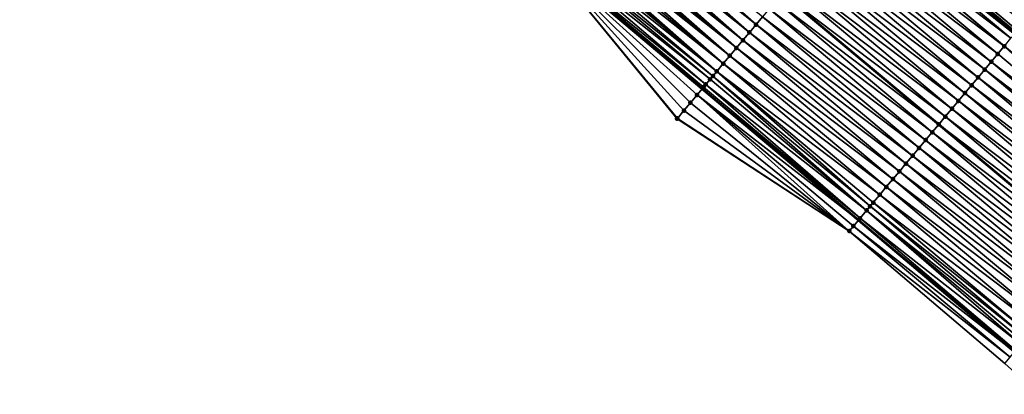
# Model space of a CAD drawing. Header units: feet. Extents: x 2007189 to 2022806, y 818621 to 837694.
# Tile 360 of 656: x 2016239 to 2016335, y 819471 to 819507. Entities that reach past the tile are written whole.
import ezdxf

# ---------------------------------------------------------------- set-up
doc = ezdxf.new("R2010")
doc.units = ezdxf.units.FT
doc.header["$MEASUREMENT"] = 0
for name, color, linetype, lineweight in [('EP_Travel Lane', 172, 'Continuous', 53), ('Road Shots', 141, 'Continuous', 100), ('Road X-Section', 40, 'Continuous', 13), ('STRIPING', 60, 'Continuous', 53)]:
    doc.layers.add(name, color=color, linetype=linetype, lineweight=lineweight)
doc.layers.add('I-77-MM17-21_SB-Surface-Border', color=7, linetype='Continuous')
doc.layers.add('I-77-MM17-21_SB-Surface-TIN', color=7, linetype='Continuous')

msp = doc.modelspace()

# ---------------------------------------------------------------- linework, layer by layer
at = {"layer": 'EP_Travel Lane'}
for points in [[(2016183.28467098, 819634.8907298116, 265.2329252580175), (2016198.596788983, 819622.027194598, 265.4946617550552), (2016213.909148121, 819609.1634568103, 265.7324263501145), (2016229.221533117, 819596.2996972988, 265.9676188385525), (2016244.533497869, 819583.4362908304, 266.2445913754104), (2016259.891310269, 819570.5225203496, 266.5224277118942), (2016275.139457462, 819557.5830874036, 266.7775376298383), (2016290.339732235, 819544.7140810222, 267.0380516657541), (2016305.665004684, 819531.8657909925, 267.2780565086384), (2016320.990131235, 819519.0176232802, 267.5331981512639), (2016336.315276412, 819506.1694399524, 267.7863999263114), (2016351.640517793, 819493.3211759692, 268.0296295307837), (2016366.965729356, 819480.4729369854, 268.2759543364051), (2016382.290939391, 819467.6246992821, 268.5224309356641), (2016397.61622734, 819454.7763962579, 268.7608351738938), (2016412.941223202, 819441.9283381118, 269.0295195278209), (2016428.266222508, 819429.0802770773, 269.2978479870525), (2016443.593150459, 819416.2294417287, 269.5617281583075), (2016458.915161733, 819403.3778103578, 269.829784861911), (2016474.237198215, 819390.526157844, 270.0952103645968), (2016489.559565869, 819377.674227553, 270.3261203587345), (2016504.881901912, 819364.8223237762, 270.560315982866)], [(2016183.202506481, 819603.6958262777, 265.0733781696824), (2016198.532178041, 819590.8528946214, 265.3209503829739), (2016213.861730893, 819578.010062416, 265.5803117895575), (2016229.191185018, 819565.1673129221, 265.8494773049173), (2016244.475745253, 819552.3482420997, 266.109085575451), (2016259.723848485, 819539.4088464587, 266.3687006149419), (2016275.026740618, 819526.4409849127, 266.6317051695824), (2016290.321655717, 819513.5564593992, 266.8704071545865), (2016305.616230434, 819500.6722206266, 267.1444673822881), (2016320.911125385, 819487.787712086, 267.3852626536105), (2016336.205997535, 819474.9032227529, 267.6284244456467), (2016351.500970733, 819462.0186482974, 267.8610853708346), (2016366.795694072, 819449.1342843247, 268.119710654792), (2016382.090362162, 819436.2499668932, 268.384071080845), (2016397.385141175, 819423.36555602, 268.6369120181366), (2016412.679787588, 819410.4812568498, 268.9035286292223), (2016427.977844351, 819397.6047015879, 269.161421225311), (2016443.300191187, 819384.7528080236, 269.3954837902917), (2016458.622623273, 819371.9008429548, 269.6206614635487), (2016473.944835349, 819359.0490624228, 269.8687680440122), (2016489.266939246, 819346.1973726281, 270.128160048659), (2016504.589087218, 819333.3456458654, 270.3829531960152)]]:
    msp.add_polyline3d(points, dxfattribs=at)
at = {"layer": 'I-77-MM17-21_SB-Surface-Border', "color": 3, "linetype": 'Continuous', "lineweight": -3}
msp.add_polyline3d([(2016504.315146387, 819333.0189122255, 270.3760323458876), (2016488.99301617, 819345.8706340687, 270.1199002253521), (2016473.097372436, 819358.0378913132, 269.8274183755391), (2016457.396885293, 819370.4383548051, 269.5624527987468), (2016441.672799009, 819382.8112668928, 269.3274584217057), (2016426.79828295, 819396.1974727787, 269.1138127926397), (2016412.169920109, 819409.8727367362, 268.8853118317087), (2016395.360763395, 819420.9494025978, 268.5602324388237), (2016380.304748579, 819434.1189575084, 268.3252186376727), (2016364.656033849, 819446.5807198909, 268.0479512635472), (2016350.114952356, 819460.364253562, 267.801350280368), (2016335.247964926, 819473.7593316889, 267.5690900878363), (2016320.019028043, 819486.7226995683, 267.3377626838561), (2016303.152086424, 819497.730594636, 267.0205578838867), (2016290.260975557, 819513.4840252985, 266.8675688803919), (2016274.061169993, 819525.2883479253, 266.5848943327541), (2016259.111439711, 819538.6864703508, 266.3334746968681), (2016244.398538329, 819552.257178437, 266.1049946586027), (2016226.980209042, 819562.5331212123, 265.7212940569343), (2016211.883923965, 819575.6538988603, 265.4767556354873), (2016197.786978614, 819589.9652309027, 265.2864947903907), (2016181.556114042, 819601.7345447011, 264.9904818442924)], dxfattribs=at)
at = {"layer": 'I-77-MM17-21_SB-Surface-TIN', "color": 128, "linetype": 'Continuous', "lineweight": -3}
for points in [[(2016310.885981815, 819506.96059128, 267.2812854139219), (2016295.881970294, 819520.1920149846, 267.0381044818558), (2016295.560819, 819519.8087893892, 267.0299096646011)], [(2016310.885981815, 819506.96059128, 267.2812854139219), (2016311.528304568, 819507.7270255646, 267.2955844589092), (2016295.881970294, 819520.1920149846, 267.0381044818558)], [(2016310.243664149, 819506.1941527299, 267.2664587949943), (2016295.239666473, 819519.4255648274, 267.0218426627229), (2016294.918512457, 819519.0423415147, 267.0139301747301)], [(2016310.885981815, 819506.96059128, 267.2812854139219), (2016295.560819, 819519.8087893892, 267.0299096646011), (2016295.239666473, 819519.4255648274, 267.0218426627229)], [(2016310.243664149, 819506.1941527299, 267.2664587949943), (2016310.885981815, 819506.96059128, 267.2812854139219), (2016295.239666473, 819519.4255648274, 267.0218426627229)], [(2016321.162933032, 819519.223718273, 267.5321397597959), (2016320.990131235, 819519.0176232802, 267.5331981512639), (2016336.315276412, 819506.1694399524, 267.7863999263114)], [(2016321.162933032, 819519.223718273, 267.5321397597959), (2016336.315276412, 819506.1694399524, 267.7863999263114), (2016336.488086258, 819506.3755282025, 267.784507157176)], [(2016321.162933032, 819519.223718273, 267.5321397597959), (2016336.488086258, 819506.3755282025, 267.784507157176), (2016337.130822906, 819507.1416154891, 267.7558890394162)], [(2016309.601332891, 819505.4277255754, 267.2530416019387), (2016294.276204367, 819518.2758949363, 266.9981109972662), (2016293.955052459, 819517.8926698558, 266.9899798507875)], [(2016309.601332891, 819505.4277255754, 267.2530416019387), (2016294.597358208, 819518.6591183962, 267.0060417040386), (2016294.276204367, 819518.2758949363, 266.9981109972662)], [(2016310.243664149, 819506.1941527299, 267.2664587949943), (2016294.918512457, 819519.0423415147, 267.0139301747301), (2016294.597358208, 819518.6591183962, 267.0060417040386)], [(2016309.601332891, 819505.4277255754, 267.2530416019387), (2016310.243664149, 819506.1941527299, 267.2664587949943), (2016294.597358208, 819518.6591183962, 267.0060417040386)], [(2016319.878105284, 819517.6910024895, 267.5224383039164), (2016335.845624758, 819505.6092102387, 267.78459499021), (2016320.520477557, 819518.4573952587, 267.5316026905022)], [(2016320.520477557, 819518.4573952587, 267.5316026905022), (2016336.199068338, 819506.0308534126, 267.7876727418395), (2016320.923902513, 819518.9386344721, 267.533603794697)], [(2016320.520477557, 819518.4573952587, 267.5316026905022), (2016335.845624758, 819505.6092102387, 267.78459499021), (2016336.199068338, 819506.0308534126, 267.7876727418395)], [(2016320.923902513, 819518.9386344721, 267.533603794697), (2016336.315276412, 819506.1694399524, 267.7863999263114), (2016320.990131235, 819519.0176232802, 267.5331981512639)], [(2016320.923902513, 819518.9386344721, 267.533603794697), (2016336.199068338, 819506.0308534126, 267.7876727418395), (2016336.315276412, 819506.1694399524, 267.7863999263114)], [(2016308.959013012, 819504.6612888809, 267.2384444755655), (2016293.633903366, 819517.5094424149, 266.9815567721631), (2016293.312755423, 819517.1262140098, 266.973014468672)], [(2016308.959013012, 819504.6612888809, 267.2384444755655), (2016293.955052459, 819517.8926698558, 266.9899798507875), (2016293.633903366, 819517.5094424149, 266.9815567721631)], [(2016308.959013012, 819504.6612888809, 267.2384444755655), (2016309.601332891, 819505.4277255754, 267.2530416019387), (2016293.955052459, 819517.8926698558, 266.9899798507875)], [(2016319.235810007, 819516.9245451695, 267.5052901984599), (2016335.194912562, 819504.8327780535, 267.7707513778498), (2016319.878105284, 819517.6910024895, 267.5224383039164)], [(2016319.878105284, 819517.6910024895, 267.5224383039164), (2016335.203295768, 819504.8427811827, 267.7709428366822), (2016335.845624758, 819505.6092102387, 267.78459499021)], [(2016319.878105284, 819517.6910024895, 267.5224383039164), (2016335.194912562, 819504.8327780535, 267.7707513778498), (2016335.203295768, 819504.8427811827, 267.7709428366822)], [(2016307.674408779, 819503.128385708, 267.2055665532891), (2016292.670461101, 819516.3597558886, 266.9557676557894), (2016292.349317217, 819515.9765240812, 266.9468045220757)], [(2016308.316716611, 819503.8948325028, 267.2214128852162), (2016292.991607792, 819516.7429853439, 266.9644398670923), (2016292.670461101, 819516.3597558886, 266.9557676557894)], [(2016307.674408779, 819503.128385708, 267.2055665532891), (2016308.316716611, 819503.8948325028, 267.2214128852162), (2016292.670461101, 819516.3597558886, 266.9557676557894)], [(2016308.316716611, 819503.8948325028, 267.2214128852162), (2016293.312755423, 819517.1262140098, 266.973014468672), (2016292.991607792, 819516.7429853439, 266.9644398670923)], [(2016308.316716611, 819503.8948325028, 267.2214128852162), (2016308.959013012, 819504.6612888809, 267.2384444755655), (2016293.312755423, 819517.1262140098, 266.973014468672)], [(2016318.593522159, 819516.1580816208, 267.4873717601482), (2016334.560994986, 819504.0763284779, 267.7543658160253), (2016319.235810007, 819516.9245451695, 267.5052901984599)], [(2016319.235810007, 819516.9245451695, 267.5052901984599), (2016334.560994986, 819504.0763284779, 267.7543658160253), (2016335.194912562, 819504.8327780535, 267.7707513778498)], [(2016307.032079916, 819502.3619565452, 267.19190097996), (2016291.851088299, 819515.3819499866, 266.9318393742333), (2016291.707046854, 819515.2100458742, 266.9270734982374)], [(2016307.032079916, 819502.3619565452, 267.19190097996), (2016292.028178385, 819515.593288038, 266.9373175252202), (2016291.851088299, 819515.3819499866, 266.9318393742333)], [(2016307.674408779, 819503.128385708, 267.2055665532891), (2016292.349317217, 819515.9765240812, 266.9468045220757), (2016292.028178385, 819515.593288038, 266.9373175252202)], [(2016307.032079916, 819502.3619565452, 267.19190097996), (2016307.674408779, 819503.128385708, 267.2055665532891), (2016292.028178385, 819515.593288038, 266.9373175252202)], [(2016317.308939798, 819514.6251601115, 267.4522259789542), (2016333.276409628, 819502.5434094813, 267.7195312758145), (2016317.951237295, 819515.3916155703, 267.4691438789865)], [(2016317.951237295, 819515.3916155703, 267.4691438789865), (2016333.918703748, 819503.3098677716, 267.7367991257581), (2016318.593522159, 819516.1580816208, 267.4873717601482)], [(2016317.951237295, 819515.3916155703, 267.4691438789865), (2016333.276409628, 819502.5434094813, 267.7195312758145), (2016333.918703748, 819503.3098677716, 267.7367991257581)], [(2016318.593522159, 819516.1580816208, 267.4873717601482), (2016333.918703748, 819503.3098677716, 267.7367991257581), (2016334.560994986, 819504.0763284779, 267.7543658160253)], [(2016306.389785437, 819501.5954985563, 267.1746701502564), (2016291.064819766, 819514.4435313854, 266.9028551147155), (2016290.743718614, 819514.0602637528, 266.8894611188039)], [(2016306.655844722, 819501.9130170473, 267.1831676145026), (2016291.385929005, 819514.8267922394, 266.9154107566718), (2016291.064819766, 819514.4435313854, 266.9028551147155)], [(2016306.389785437, 819501.5954985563, 267.1746701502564), (2016306.655844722, 819501.9130170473, 267.1831676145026), (2016291.064819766, 819514.4435313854, 266.9028551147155)], [(2016307.032079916, 819502.3619565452, 267.19190097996), (2016291.707046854, 819515.2100458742, 266.9270734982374), (2016291.385929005, 819514.8267922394, 266.9154107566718)], [(2016306.655844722, 819501.9130170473, 267.1831676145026), (2016307.032079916, 819502.3619565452, 267.19190097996), (2016291.385929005, 819514.8267922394, 266.9154107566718)], [(2016316.666630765, 819513.858714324, 267.4365042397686), (2016332.634114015, 819501.7769524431, 267.7024182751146), (2016317.308939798, 819514.6251601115, 267.4522259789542)], [(2016317.308939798, 819514.6251601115, 267.4522259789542), (2016332.634114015, 819501.7769524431, 267.7024182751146), (2016333.276409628, 819502.5434094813, 267.7195312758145)], [(2016290.260975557, 819513.4840252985, 266.8675688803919), (2016305.616230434, 819500.6722206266, 267.1444673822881), (2016290.321655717, 819513.5564593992, 266.8704071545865)], [(2016305.105380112, 819500.0624286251, 267.1211674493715), (2016305.616230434, 819500.6722206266, 267.1444673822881), (2016290.260975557, 819513.4840252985, 266.8675688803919)], [(2016303.178953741, 819497.762671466, 267.0220815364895), (2016290.260975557, 819513.4840252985, 266.8675688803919), (2016303.152086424, 819497.730594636, 267.0205578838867)], [(2016303.178953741, 819497.762671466, 267.0220815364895), (2016303.821079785, 819498.5292706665, 267.0567774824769), (2016290.260975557, 819513.4840252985, 266.8675688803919)], [(2016303.821079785, 819498.5292706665, 267.0567774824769), (2016304.4632196, 819499.2958583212, 267.0900454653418), (2016290.260975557, 819513.4840252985, 266.8675688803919)], [(2016304.4632196, 819499.2958583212, 267.0900454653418), (2016305.105380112, 819500.0624286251, 267.1211674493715), (2016290.260975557, 819513.4840252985, 266.8675688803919)], [(2016305.747558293, 819500.8289841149, 267.150457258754), (2016290.422626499, 819513.6769885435, 266.8751299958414), (2016290.321655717, 819513.5564593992, 266.8704071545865)], [(2016305.747558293, 819500.8289841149, 267.150457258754), (2016290.321655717, 819513.5564593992, 266.8704071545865), (2016305.616230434, 819500.6722206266, 267.1444673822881)], [(2016305.96912888, 819501.0934491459, 267.1595712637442), (2016290.743718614, 819514.0602637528, 266.8894611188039), (2016290.422626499, 819513.6769885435, 266.8751299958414)], [(2016305.747558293, 819500.8289841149, 267.150457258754), (2016305.96912888, 819501.0934491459, 267.1595712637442), (2016290.422626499, 819513.6769885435, 266.8751299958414)], [(2016305.96912888, 819501.0934491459, 267.1595712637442), (2016306.389785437, 819501.5954985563, 267.1746701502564), (2016290.743718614, 819514.0602637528, 266.8894611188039)], [(2016316.024344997, 819513.0922490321, 267.4183701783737), (2016331.991812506, 819501.0105003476, 267.6859165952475), (2016316.666630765, 819513.858714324, 267.4365042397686)], [(2016316.666630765, 819513.858714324, 267.4365042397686), (2016331.991812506, 819501.0105003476, 267.6859165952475), (2016332.634114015, 819501.7769524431, 267.7024182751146)], [(2016315.382068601, 819512.3257758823, 267.3992642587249), (2016331.349520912, 819500.2440399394, 267.668386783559), (2016316.024344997, 819513.0922490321, 267.4183701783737)], [(2016316.024344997, 819513.0922490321, 267.4183701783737), (2016331.349520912, 819500.2440399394, 267.668386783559), (2016331.991812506, 819501.0105003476, 267.6859165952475)], [(2016314.097472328, 819510.7928660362, 267.3655610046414), (2016330.064929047, 819498.7111263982, 267.6342270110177), (2016314.73977737, 819511.5593151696, 267.381696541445)], [(2016314.73977737, 819511.5593151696, 267.381696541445), (2016330.707234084, 819499.4775755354, 267.6503627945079), (2016315.382068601, 819512.3257758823, 267.3992642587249)], [(2016314.73977737, 819511.5593151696, 267.381696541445), (2016330.064929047, 819498.7111263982, 267.6342270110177), (2016330.707234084, 819499.4775755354, 267.6503627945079)], [(2016315.382068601, 819512.3257758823, 267.3992642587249), (2016330.707234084, 819499.4775755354, 267.6503627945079), (2016331.349520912, 819500.2440399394, 267.668386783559)], [(2016314.097472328, 819510.7928660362, 267.3655610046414), (2016313.455183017, 819510.0264034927, 267.3477829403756), (2016329.422618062, 819497.9446822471, 267.6187078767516)], [(2016314.097472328, 819510.7928660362, 267.3655610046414), (2016329.422618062, 819497.9446822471, 267.6187078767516), (2016330.064929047, 819498.7111263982, 267.6342270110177)], [(2016312.812877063, 819509.2599553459, 267.331753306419), (2016328.780344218, 819497.1782067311, 267.59932602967), (2016313.455183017, 819510.0264034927, 267.3477829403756)], [(2016329.422618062, 819497.9446822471, 267.6187078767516), (2016313.455183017, 819510.0264034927, 267.3477829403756), (2016328.780344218, 819497.1782067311, 267.59932602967)], [(2016312.170575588, 819508.4935032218, 267.3152478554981), (2016328.138044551, 819496.4117533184, 267.582644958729), (2016312.812877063, 819509.2599553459, 267.331753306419)], [(2016312.812877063, 819509.2599553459, 267.331753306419), (2016328.138044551, 819496.4117533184, 267.582644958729), (2016328.780344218, 819497.1782067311, 267.59932602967)], [(2016310.885981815, 819506.96059128, 267.2812854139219), (2016326.853417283, 819494.8788694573, 267.5521560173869), (2016311.528304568, 819507.7270255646, 267.2955844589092)], [(2016311.528304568, 819507.7270255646, 267.2955844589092), (2016327.495720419, 819495.645320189, 267.5684890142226), (2016312.170575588, 819508.4935032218, 267.3152478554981)], [(2016311.528304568, 819507.7270255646, 267.2955844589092), (2016326.853417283, 819494.8788694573, 267.5521560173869), (2016327.495720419, 819495.645320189, 267.5684890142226)], [(2016312.170575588, 819508.4935032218, 267.3152478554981), (2016327.495720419, 819495.645320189, 267.5684890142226), (2016328.138044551, 819496.4117533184, 267.582644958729)], [(2016310.243664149, 819506.1941527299, 267.2664587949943), (2016326.211129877, 819494.1124055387, 267.5341920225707), (2016310.885981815, 819506.96059128, 267.2812854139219)], [(2016310.885981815, 819506.96059128, 267.2812854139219), (2016326.211129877, 819494.1124055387, 267.5341920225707), (2016326.853417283, 819494.8788694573, 267.5521560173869)], [(2016309.601332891, 819505.4277255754, 267.2530416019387), (2016325.568804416, 819493.3459735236, 267.5201739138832), (2016310.243664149, 819506.1941527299, 267.2664587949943)], [(2016310.243664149, 819506.1941527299, 267.2664587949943), (2016325.568804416, 819493.3459735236, 267.5201739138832), (2016326.211129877, 819494.1124055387, 267.5341920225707)], [(2016308.316716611, 819503.8948325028, 267.2214128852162), (2016324.284167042, 819491.8130981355, 267.4907329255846), (2016308.959013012, 819504.6612888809, 267.2384444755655)], [(2016308.959013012, 819504.6612888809, 267.2384444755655), (2016324.926471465, 819492.5795477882, 267.5069324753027), (2016309.601332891, 819505.4277255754, 267.2530416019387)], [(2016308.959013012, 819504.6612888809, 267.2384444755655), (2016324.284167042, 819491.8130981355, 267.4907329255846), (2016324.926471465, 819492.5795477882, 267.5069324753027)], [(2016309.601332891, 819505.4277255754, 267.2530416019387), (2016324.926471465, 819492.5795477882, 267.5069324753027), (2016325.568804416, 819493.3459735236, 267.5201739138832)], [(2016334.560994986, 819504.0763284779, 267.7543658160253), (2016349.886202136, 819491.2280931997, 268.0011452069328), (2016335.194912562, 819504.8327780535, 267.7707513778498)], [(2016335.194912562, 819504.8327780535, 267.7707513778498), (2016350.528487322, 819491.9945589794, 268.0193393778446), (2016335.203295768, 819504.8427811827, 267.7709428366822)], [(2016335.194912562, 819504.8327780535, 267.7707513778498), (2016349.886202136, 819491.2280931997, 268.0011452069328), (2016350.528487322, 819491.9945589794, 268.0193393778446)], [(2016307.674408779, 819503.128385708, 267.2055665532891), (2016323.641859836, 819491.0466508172, 267.4748220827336), (2016308.316716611, 819503.8948325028, 267.2214128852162)], [(2016308.316716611, 819503.8948325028, 267.2214128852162), (2016323.641859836, 819491.0466508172, 267.4748220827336), (2016324.284167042, 819491.8130981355, 267.4907329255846)], [(2016333.918703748, 819503.3098677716, 267.7367991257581), (2016349.886202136, 819491.2280931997, 268.0011452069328), (2016334.560994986, 819504.0763284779, 267.7543658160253)], [(2016307.032079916, 819502.3619565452, 267.19190097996), (2016322.999534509, 819490.2802186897, 267.4607900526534), (2016307.674408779, 819503.128385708, 267.2055665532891)], [(2016307.674408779, 819503.128385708, 267.2055665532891), (2016322.999534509, 819490.2802186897, 267.4607900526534), (2016323.641859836, 819491.0466508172, 267.4748220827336)], [(2016333.276409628, 819502.5434094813, 267.7195312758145), (2016349.243896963, 819490.4616441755, 267.9850234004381), (2016333.918703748, 819503.3098677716, 267.7367991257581)], [(2016333.918703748, 819503.3098677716, 267.7367991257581), (2016349.243896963, 819490.4616441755, 267.9850234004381), (2016349.886202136, 819491.2280931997, 268.0011452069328)], [(2016306.389785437, 819501.5954985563, 267.1746701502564), (2016321.714985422, 819488.7472692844, 267.4221945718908), (2016306.655844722, 819501.9130170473, 267.1831676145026)], [(2016306.655844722, 819501.9130170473, 267.1831676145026), (2016322.057015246, 819489.1554896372, 267.4350411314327), (2016307.032079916, 819502.3619565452, 267.19190097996)], [(2016306.655844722, 819501.9130170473, 267.1831676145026), (2016321.714985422, 819488.7472692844, 267.4221945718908), (2016322.057015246, 819489.1554896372, 267.4350411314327)], [(2016307.032079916, 819502.3619565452, 267.19190097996), (2016322.35722755, 819489.5137711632, 267.4448534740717), (2016322.999534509, 819490.2802186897, 267.4607900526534)], [(2016307.032079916, 819502.3619565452, 267.19190097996), (2016322.057015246, 819489.1554896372, 267.4350411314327), (2016322.35722755, 819489.5137711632, 267.4448534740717)], [(2016331.991812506, 819501.0105003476, 267.6859165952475), (2016347.959319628, 819488.9287184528, 267.9493569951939), (2016332.634114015, 819501.7769524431, 267.7024182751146)], [(2016332.634114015, 819501.7769524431, 267.7024182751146), (2016348.601585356, 819489.6952005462, 267.9695688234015), (2016333.276409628, 819502.5434094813, 267.7195312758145)], [(2016332.634114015, 819501.7769524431, 267.7024182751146), (2016347.959319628, 819488.9287184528, 267.9493569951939), (2016348.601585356, 819489.6952005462, 267.9695688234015)], [(2016333.276409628, 819502.5434094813, 267.7195312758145), (2016348.601585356, 819489.6952005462, 267.9695688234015), (2016349.243896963, 819490.4616441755, 267.9850234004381)], [(2016305.747558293, 819500.8289841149, 267.150457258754), (2016305.616230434, 819500.6722206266, 267.1444673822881), (2016321.072800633, 819487.9807193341, 267.3935901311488)], [(2016305.747558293, 819500.8289841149, 267.150457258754), (2016321.072800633, 819487.9807193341, 267.3935901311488), (2016305.96912888, 819501.0934491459, 267.1595712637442)], [(2016305.96912888, 819501.0934491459, 267.1595712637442), (2016321.714985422, 819488.7472692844, 267.4221945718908), (2016306.389785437, 819501.5954985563, 267.1746701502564)], [(2016305.96912888, 819501.0934491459, 267.1595712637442), (2016321.072800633, 819487.9807193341, 267.3935901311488), (2016321.714985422, 819488.7472692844, 267.4221945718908)], [(2016331.349520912, 819500.2440399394, 267.668386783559), (2016347.317030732, 819488.1622557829, 267.9315474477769), (2016331.991812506, 819501.0105003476, 267.6859165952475)], [(2016331.991812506, 819501.0105003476, 267.6859165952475), (2016347.317030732, 819488.1622557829, 267.9315474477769), (2016347.959319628, 819488.9287184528, 267.9493569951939)], [(2016304.4632196, 819499.2958583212, 267.0900454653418), (2016320.019028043, 819486.7226995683, 267.3377626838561), (2016305.105380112, 819500.0624286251, 267.1211674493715)], [(2016305.105380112, 819500.0624286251, 267.1211674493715), (2016320.911125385, 819487.787712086, 267.3852626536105), (2016305.616230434, 819500.6722206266, 267.1444673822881)], [(2016305.105380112, 819500.0624286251, 267.1211674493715), (2016320.430658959, 819487.2141332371, 267.3605150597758), (2016320.911125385, 819487.787712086, 267.3852626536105)], [(2016305.105380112, 819500.0624286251, 267.1211674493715), (2016320.019028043, 819486.7226995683, 267.3377626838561), (2016320.430658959, 819487.2141332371, 267.3605150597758)], [(2016321.072800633, 819487.9807193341, 267.3935901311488), (2016305.616230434, 819500.6722206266, 267.1444673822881), (2016320.911125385, 819487.787712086, 267.3852626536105)], [(2016330.707234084, 819499.4775755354, 267.6503627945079), (2016346.674733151, 819487.3958003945, 267.9146384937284), (2016331.349520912, 819500.2440399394, 267.668386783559)], [(2016331.349520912, 819500.2440399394, 267.668386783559), (2016346.674733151, 819487.3958003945, 267.9146384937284), (2016347.317030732, 819488.1622557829, 267.9315474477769)], [(2016303.821079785, 819498.5292706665, 267.0567774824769), (2016320.019028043, 819486.7226995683, 267.3377626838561), (2016304.4632196, 819499.2958583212, 267.0900454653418)], [(2016330.064929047, 819498.7111263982, 267.6342270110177), (2016346.03248965, 819486.629299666, 267.8921218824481), (2016330.707234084, 819499.4775755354, 267.6503627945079)], [(2016330.707234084, 819499.4775755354, 267.6503627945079), (2016346.03248965, 819486.629299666, 267.8921218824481), (2016346.674733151, 819487.3958003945, 267.9146384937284)], [(2016303.178953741, 819497.762671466, 267.0220815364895), (2016320.019028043, 819486.7226995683, 267.3377626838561), (2016303.821079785, 819498.5292706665, 267.0567774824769)], [(2016329.422618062, 819497.9446822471, 267.6187078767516), (2016328.780344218, 819497.1782067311, 267.59932602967), (2016344.747919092, 819485.0963682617, 267.8557527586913)], [(2016329.422618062, 819497.9446822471, 267.6187078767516), (2016345.390219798, 819485.8628210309, 267.8723377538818), (2016330.064929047, 819498.7111263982, 267.6342270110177)], [(2016329.422618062, 819497.9446822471, 267.6187078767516), (2016344.747919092, 819485.0963682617, 267.8557527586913), (2016345.390219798, 819485.8628210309, 267.8723377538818)], [(2016330.064929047, 819498.7111263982, 267.6342270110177), (2016345.390219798, 819485.8628210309, 267.8723377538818), (2016346.03248965, 819486.629299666, 267.8921218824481)], [(2016303.178953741, 819497.762671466, 267.0220815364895), (2016303.152086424, 819497.730594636, 267.0205578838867), (2016320.019028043, 819486.7226995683, 267.3377626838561)], [(2016328.138044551, 819496.4117533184, 267.582644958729), (2016344.105654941, 819484.3298846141, 267.8353655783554), (2016328.780344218, 819497.1782067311, 267.59932602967)], [(2016344.747919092, 819485.0963682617, 267.8557527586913), (2016328.780344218, 819497.1782067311, 267.59932602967), (2016344.105654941, 819484.3298846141, 267.8353655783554)], [(2016327.495720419, 819495.645320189, 267.5684890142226), (2016343.463391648, 819483.5634007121, 267.8149131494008), (2016328.138044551, 819496.4117533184, 267.582644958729)], [(2016328.138044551, 819496.4117533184, 267.582644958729), (2016343.463391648, 819483.5634007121, 267.8149131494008), (2016344.105654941, 819484.3298846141, 267.8353655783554)], [(2016326.853417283, 819494.8788694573, 267.5521560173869), (2016342.821070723, 819482.7969648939, 267.8004246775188), (2016327.495720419, 819495.645320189, 267.5684890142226)], [(2016327.495720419, 819495.645320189, 267.5684890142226), (2016342.821070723, 819482.7969648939, 267.8004246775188), (2016343.463391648, 819483.5634007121, 267.8149131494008)], [(2016325.568804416, 819493.3459735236, 267.5201739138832), (2016341.536495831, 819481.2640371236, 267.7645049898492), (2016326.211129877, 819494.1124055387, 267.5341920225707)], [(2016326.211129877, 819494.1124055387, 267.5341920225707), (2016342.178772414, 819482.0305101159, 267.783591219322), (2016326.853417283, 819494.8788694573, 267.5521560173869)], [(2016326.211129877, 819494.1124055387, 267.5341920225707), (2016341.536495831, 819481.2640371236, 267.7645049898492), (2016342.178772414, 819482.0305101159, 267.783591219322)], [(2016326.853417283, 819494.8788694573, 267.5521560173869), (2016342.178772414, 819482.0305101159, 267.783591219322), (2016342.821070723, 819482.7969648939, 267.8004246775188)], [(2016324.926471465, 819492.5795477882, 267.5069324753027), (2016340.894164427, 819480.497610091, 267.7511031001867), (2016325.568804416, 819493.3459735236, 267.5201739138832)], [(2016325.568804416, 819493.3459735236, 267.5201739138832), (2016340.894164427, 819480.497610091, 267.7511031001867), (2016341.536495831, 819481.2640371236, 267.7645049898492)], [(2016324.284167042, 819491.8130981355, 267.4907329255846), (2016340.251855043, 819479.7311645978, 267.7354179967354), (2016324.926471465, 819492.5795477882, 267.5069324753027)], [(2016324.926471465, 819492.5795477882, 267.5069324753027), (2016340.251855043, 819479.7311645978, 267.7354179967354), (2016340.894164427, 819480.497610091, 267.7511031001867)], [(2016323.641859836, 819491.0466508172, 267.4748220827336), (2016339.609565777, 819478.9647022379, 267.7176468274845), (2016324.284167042, 819491.8130981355, 267.4907329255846)], [(2016324.284167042, 819491.8130981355, 267.4907329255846), (2016339.609565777, 819478.9647022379, 267.7176468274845), (2016340.251855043, 819479.7311645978, 267.7354179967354)], [(2016322.35722755, 819489.5137711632, 267.4448534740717), (2016338.324946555, 819477.4318116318, 267.6863236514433), (2016322.999534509, 819490.2802186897, 267.4607900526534)], [(2016322.999534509, 819490.2802186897, 267.4607900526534), (2016338.967254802, 819478.1982580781, 267.7021266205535), (2016323.641859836, 819491.0466508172, 267.4748220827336)], [(2016322.999534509, 819490.2802186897, 267.4607900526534), (2016338.324946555, 819477.4318116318, 267.6863236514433), (2016338.967254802, 819478.1982580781, 267.7021266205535)], [(2016323.641859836, 819491.0466508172, 267.4748220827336), (2016338.967254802, 819478.1982580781, 267.7021266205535), (2016339.609565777, 819478.9647022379, 267.7176468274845)], [(2016322.057015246, 819489.1554896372, 267.4350411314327), (2016337.682670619, 819476.6653380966, 267.6671702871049), (2016322.35722755, 819489.5137711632, 267.4448534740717)], [(2016322.35722755, 819489.5137711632, 267.4448534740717), (2016337.682670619, 819476.6653380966, 267.6671702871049), (2016338.324946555, 819477.4318116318, 267.6863236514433)], [(2016321.072800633, 819487.9807193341, 267.3935901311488), (2016336.830470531, 819475.6482565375, 267.6371311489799), (2016321.714985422, 819488.7472692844, 267.4221945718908)], [(2016321.714985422, 819488.7472692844, 267.4221945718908), (2016337.343034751, 819476.2600032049, 267.6558542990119), (2016322.057015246, 819489.1554896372, 267.4350411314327)], [(2016321.714985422, 819488.7472692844, 267.4221945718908), (2016337.040422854, 819475.8988409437, 267.6450958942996), (2016337.343034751, 819476.2600032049, 267.6558542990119)], [(2016321.714985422, 819488.7472692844, 267.4221945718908), (2016336.830470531, 819475.6482565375, 267.6371311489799), (2016337.040422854, 819475.8988409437, 267.6450958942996)], [(2016322.057015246, 819489.1554896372, 267.4350411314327), (2016337.343034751, 819476.2600032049, 267.6558542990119), (2016337.682670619, 819476.6653380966, 267.6671702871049)], [(2016320.430658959, 819487.2141332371, 267.3605150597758), (2016336.205997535, 819474.9032227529, 267.6284244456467), (2016320.911125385, 819487.787712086, 267.3852626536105)], [(2016321.072800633, 819487.9807193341, 267.3935901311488), (2016320.911125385, 819487.787712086, 267.3852626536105), (2016336.314914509, 819475.0332799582, 267.6356971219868)], [(2016336.314914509, 819475.0332799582, 267.6356971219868), (2016320.911125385, 819487.787712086, 267.3852626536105), (2016336.205997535, 819474.9032227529, 267.6284244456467)], [(2016321.072800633, 819487.9807193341, 267.3935901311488), (2016336.314914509, 819475.0332799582, 267.6356971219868), (2016336.830470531, 819475.6482565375, 267.6371311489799)], [(2016320.430658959, 819487.2141332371, 267.3605150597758), (2016320.019028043, 819486.7226995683, 267.3377626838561), (2016335.763300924, 819474.3746009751, 267.5988644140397)], [(2016320.019028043, 819486.7226995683, 267.3377626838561), (2016335.247964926, 819473.7593316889, 267.5690900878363), (2016335.763300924, 819474.3746009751, 267.5988644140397)], [(2016320.430658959, 819487.2141332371, 267.3605150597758), (2016335.763300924, 819474.3746009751, 267.5988644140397), (2016336.205997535, 819474.9032227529, 267.6284244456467)]]:
    msp.add_3dface(points, dxfattribs=at)
at = {"layer": 'Road Shots', "lineweight": 100}
for p in [(2016310.885981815, 819506.96059128, 267.2812854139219), (2016310.243664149, 819506.1941527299, 267.2664587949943), (2016308.959013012, 819504.6612888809, 267.2384444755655), (2016309.601332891, 819505.4277255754, 267.2530416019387), (2016335.194912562, 819504.8327780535, 267.7707513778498), (2016308.316716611, 819503.8948325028, 267.2214128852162), (2016334.560994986, 819504.0763284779, 267.7543658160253), (2016307.674408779, 819503.128385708, 267.2055665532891), (2016333.918703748, 819503.3098677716, 267.7367991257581), (2016306.655844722, 819501.9130170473, 267.1831676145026), (2016307.032079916, 819502.3619565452, 267.19190097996), (2016332.634114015, 819501.7769524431, 267.7024182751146), (2016333.276409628, 819502.5434094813, 267.7195312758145), (2016305.747558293, 819500.8289841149, 267.150457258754), (2016305.96912888, 819501.0934491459, 267.1595712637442), (2016306.389785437, 819501.5954985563, 267.1746701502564), (2016331.991812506, 819501.0105003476, 267.6859165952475), (2016305.105380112, 819500.0624286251, 267.1211674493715), (2016331.349520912, 819500.2440399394, 267.668386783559), (2016304.4632196, 819499.2958583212, 267.0900454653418), (2016330.707234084, 819499.4775755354, 267.6503627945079), (2016303.821079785, 819498.5292706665, 267.0567774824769), (2016329.422618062, 819497.9446822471, 267.6187078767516), (2016330.064929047, 819498.7111263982, 267.6342270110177), (2016303.152086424, 819497.730594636, 267.0205578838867), (2016303.178953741, 819497.762671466, 267.0220815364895), (2016328.78034433, 819497.1782068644, 267.5993260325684), (2016328.138044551, 819496.4117533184, 267.582644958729), (2016327.495720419, 819495.645320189, 267.5684890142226), (2016326.211129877, 819494.1124055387, 267.5341920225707), (2016326.853417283, 819494.8788694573, 267.5521560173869), (2016325.568804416, 819493.3459735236, 267.5201739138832), (2016324.926471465, 819492.5795477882, 267.5069324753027), (2016324.284167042, 819491.8130981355, 267.4907329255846), (2016322.999534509, 819490.2802186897, 267.4607900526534), (2016323.641859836, 819491.0466508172, 267.4748220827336), (2016322.35722755, 819489.5137711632, 267.4448534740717), (2016321.714985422, 819488.7472692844, 267.4221945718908), (2016322.057015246, 819489.1554896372, 267.4350411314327), (2016321.072800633, 819487.9807193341, 267.3935901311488), (2016320.019028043, 819486.7226995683, 267.3377626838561), (2016320.430658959, 819487.2141332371, 267.3605150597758)]:
    msp.add_point(p, dxfattribs=at)
at = {"layer": 'Road X-Section', "extrusion": (0.7662579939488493, -0.64240978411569, 0.01258395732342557), "elevation": 1018558.408491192, "flags": 128}
msp.add_lwpolyline([(1923419.897909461, -12550.95720303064), (1923419.525876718, -12550.95573887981), (1923418.897909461, -12550.95774014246), (1923417.897909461, -12550.96690525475), (1923416.897909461, -12550.98405471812), (1923415.897909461, -12551.00197457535), (1923414.897909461, -12551.02020389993), (1923413.897909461, -12551.03712313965), (1923412.89790946, -12551.0528461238), (1923411.897909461, -12551.07098162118), (1923410.897909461, -12551.09008905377), (1923409.897909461, -12551.1076581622), (1923408.897909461, -12551.12379497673), (1923407.897909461, -12551.14157444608), (1923406.897909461, -12551.1576053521), (1923405.897909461, -12551.17411211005), (1923404.897909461, -12551.19377706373), (1923403.897909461, -12551.20807724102), (1923402.897909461, -12551.22290503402), (1923401.897909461, -12551.23632328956), (1923400.897909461, -12551.25092157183), (1923399.897909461, -12551.26795451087), (1923398.897909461, -12551.28380209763), (1923397.897909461, -12551.2974687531), (1923397.312162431, -12551.30620281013), (1923396.897909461, -12551.31470094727), (1923396.242924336, -12551.32980102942), (1923395.897909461, -12551.33891575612), (1923394.897909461, -12551.36820788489), (1923393.897909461, -12551.39933233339), (1923392.897909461, -12551.43260295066), (1923391.897909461, -12551.46730164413), (1923391.856067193, -12551.46882541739)], dxfattribs=at)
at = {"layer": 'Road X-Section', "extrusion": (0.7662579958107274, -0.6424097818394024, 0.012583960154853), "elevation": 1018578.414111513, "flags": 128}
msp.add_lwpolyline([(1923420.894913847, -12550.98809054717), (1923419.894913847, -12550.95947016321), (1923419.445100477, -12550.95630432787), (1923418.894913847, -12550.95938232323), (1923417.894913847, -12550.97303555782), (1923417.881862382, -12550.97322703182), (1923416.894913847, -12550.98961389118), (1923415.894913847, -12551.00718197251), (1923414.894913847, -12551.02445118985), (1923413.894913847, -12551.04156554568), (1923412.894913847, -12551.05806853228), (1923411.894913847, -12551.07559973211), (1923410.894913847, -12551.09362514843), (1923409.894913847, -12551.10976220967), (1923408.894913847, -12551.12528257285), (1923407.894913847, -12551.14466595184), (1923406.894913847, -12551.16134834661), (1923405.894913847, -12551.17550541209), (1923404.894913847, -12551.19183970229), (1923403.894913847, -12551.20980511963), (1923402.894913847, -12551.22382433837), (1923401.894913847, -12551.23706682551), (1923400.894913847, -12551.25326765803), (1923399.894913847, -12551.26917976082), (1923398.894913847, -12551.28321290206), (1923397.894913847, -12551.29915074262), (1923397.42748143, -12551.30896386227), (1923396.894913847, -12551.3218114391), (1923395.894913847, -12551.35041814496), (1923394.894913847, -12551.38349583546), (1923394.253862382, -12551.40625001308)], dxfattribs=at)
at = {"layer": 'STRIPING'}
msp.add_polyline3d([(2016175.743511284, 819625.9110512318, 265.0394889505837), (2016191.055168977, 819613.0466149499, 265.2839307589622), (2016206.36676912, 819600.1822270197, 265.5340944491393), (2016221.678525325, 819587.3177079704, 265.7687419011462), (2016236.989827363, 819574.4535705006, 266.0485438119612), (2016252.303084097, 819561.5764934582, 266.3270582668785), (2016267.551178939, 819548.6371049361, 266.5875252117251), (2016282.804862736, 819535.7227952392, 266.8444757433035), (2016298.130026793, 819522.874596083, 267.0957226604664), (2016313.455183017, 819510.0264034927, 267.3477829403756), (2016328.780344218, 819497.1782067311, 267.59932602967), (2016344.105654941, 819484.3298846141, 267.8353655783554), (2016359.430928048, 819471.4815940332, 268.0753059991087), (2016374.756149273, 819458.6333469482, 268.3206250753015), (2016390.081314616, 819445.7851467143, 268.5717396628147), (2016405.406293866, 819432.9371024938, 268.8421491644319), (2016420.731313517, 819420.0890244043, 269.108369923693), (2016436.056137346, 819407.2399549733, 269.3728623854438), (2016451.378281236, 819394.3882216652, 269.6275708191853), (2016466.700540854, 819381.5363912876, 269.8702138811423), (2016482.022817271, 819368.6845468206, 270.1111071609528), (2016497.345251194, 819355.8325702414, 270.3355785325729), (2016512.667329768, 819342.980891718, 270.5970966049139)], dxfattribs=at)

doc.saveas('drawing.dxf')
